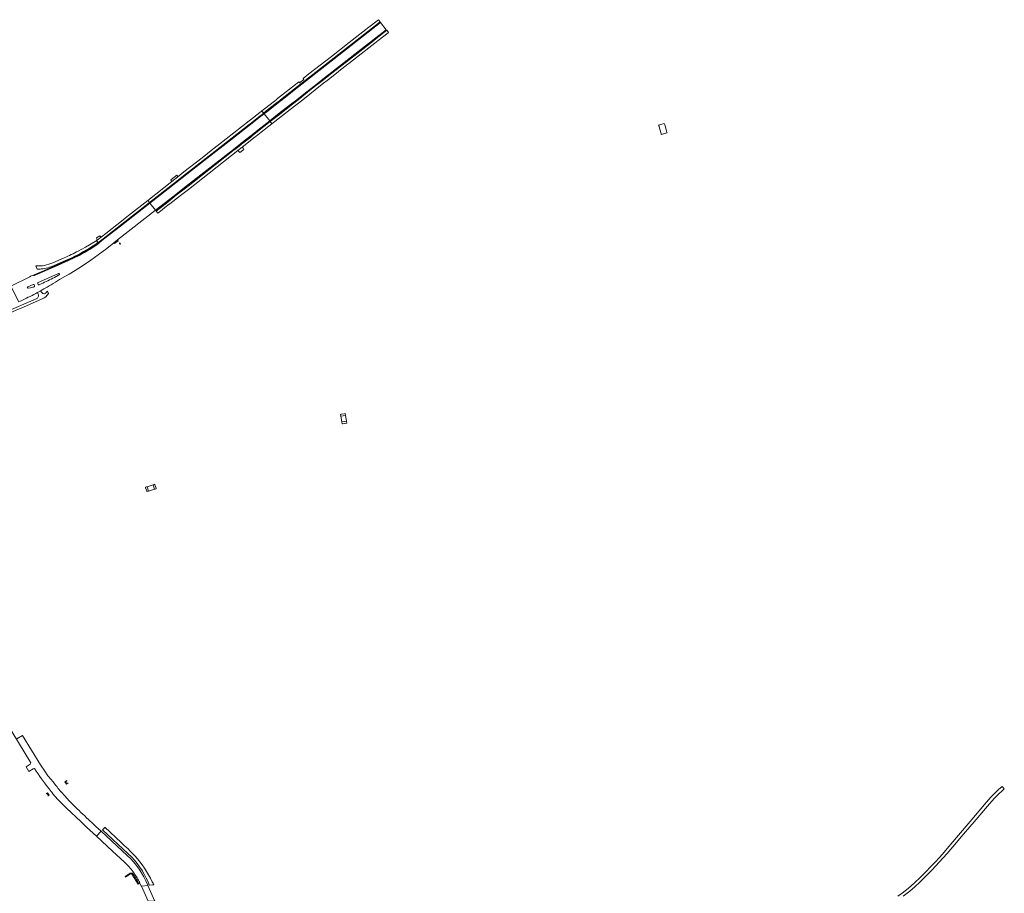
# Model space of a CAD drawing. Extents: x 146402 to 164798, y 455483 to 464134.
# Tile 523 of 575: x 157579 to 158394, y 463344 to 464066. Entities that reach past the tile are written whole.
import ezdxf

# ---------------------------------------------------------------- set-up
doc = ezdxf.new("R2010")
doc.units = 0
doc.header["$LTSCALE"] = 0.2
for name, color, linetype, lineweight in [('B-XX-VH-VERHARDING_ASFALT-GV', 252, 'CONTINUOUS', 18), ('B-XX-VH-VERHARDING_BETON-GV', 252, 'CONTINUOUS', 18), ('B-XX-VH-VERHARDING_BETONSTRAATSTEEN-GV', 252, 'CONTINUOUS', 18), ('B-XX-VH-VERHARDING_OPEN-GV', 252, 'CONTINUOUS', 18), ('B-XX-VH-VERHARDING_STRAATBAKSTEEN-GV', 252, 'CONTINUOUS', 18), ('B-XX-VH-VERHARDING_TEGEL-GV', 252, 'CONTINUOUS', 18)]:
    doc.layers.add(name, color=color, linetype=linetype, lineweight=lineweight)

msp = doc.modelspace()

# ---------------------------------------------------------------- linework, layer by layer
at = {"layer": 'B-XX-VH-VERHARDING_ASFALT-GV'}
for points in [[(157781.719, 463992.394), (157779.587, 463990.717), (157780.984, 463988.942), (157782.595, 463990.227), (157783.204, 463990.713), (157791.404, 463997.141), (157793.994, 463999.171), (157795.051, 464000), (157806.569, 464008.984), (157821.714, 464020.859), (157851.956, 464044.418), (157877.341, 464064.359), (157875.923, 464066.176), (157866.809, 464059.053), (157865.431, 464057.974), (157851.865, 464047.347), (157837.106, 464035.786), (157818.407, 464021.259), (157813.677, 464017.524), (157814.226, 464016.787), (157810.554, 464013.924), (157810.05, 464014.661), (157807.302, 464012.492), (157792.592, 464000.947), (157791.388, 464000), (157790.005, 463998.912)], [(157830.068, 464017.039), (157832.705, 464019.091), (157835.005, 464020.881), (157850.172, 464032.646), (157867.754, 464046.452), (157868.48, 464047.022), (157871.433, 464049.34), (157871.438, 464049.334), (157873.77, 464051.157), (157873.765, 464051.164), (157882.39, 464057.897), (157877.722, 464063.872), (157863.676, 464052.821), (157822.713, 464020.738), (157806.354, 464007.954), (157796.23, 464000), (157794.45, 463998.594), (157791.868, 463996.554), (157783.267, 463989.76), (157782.899, 463989.472), (157781.455, 463988.342), (157786.045, 463982.503), (157792.544, 463987.627), (157804.3, 463996.821), (157808.414, 464000), (157814.204, 464004.619), (157825.165, 464013.201)], [(157793.035, 463986.997), (157804.781, 463996.201), (157804.3, 463996.821), (157792.544, 463987.627)], [(157731.102, 463949.79), (157740.988, 463957.526), (157769.027, 463979.415), (157769.788, 463980.009), (157778.09, 463986.633), (157779.648, 463987.876), (157780.984, 463988.942), (157779.587, 463990.717), (157778.937, 463990.205), (157774.319, 463986.573), (157773.716, 463986.103), (157769.06, 463982.469), (157743.615, 463962.614), (157739.012, 463959.022), (157730.054, 463952.031), (157714.991, 463940.226), (157710.046, 463936.293), (157705.112, 463932.375), (157685.135, 463916.698), (157686.52, 463914.935), (157708.185, 463931.849), (157717.123, 463938.847)], [(157786.045, 463982.503), (157781.455, 463988.342), (157780.049, 463987.242), (157778.494, 463986.025), (157769.118, 463978.686), (157755.989, 463968.41), (157741.353, 463957.06), (157731.434, 463949.367), (157717.537, 463938.466), (157708.417, 463931.298), (157686.917, 463914.429), (157691.558, 463908.528), (157705.748, 463919.644), (157707.112, 463920.707), (157717.989, 463929.179), (157752.342, 463955.926), (157754.637, 463957.733), (157757.791, 463960.219), (157761.684, 463963.288), (157762.49, 463963.925), (157770.573, 463970.3), (157778.627, 463976.652)], [(157778.722, 463975.782), (157778.627, 463976.652), (157770.573, 463970.3), (157771.593, 463970.133)], [(157758.201, 463959.676), (157757.791, 463960.219), (157754.637, 463957.733), (157755.593, 463957.643)], [(157757.791, 463960.219), (157758.201, 463959.676), (157762.107, 463962.721), (157762.659, 463963.151), (157762.49, 463963.925), (157761.684, 463963.288)], [(157764.741, 463958.912), (157764.056, 463959.807), (157763.279, 463960.8), (157759.69, 463957.993), (157760.464, 463957.175), (157761.263, 463956.249)], [(157741.353, 463957.06), (157740.988, 463957.526), (157731.102, 463949.79), (157731.434, 463949.367)], [(157717.123, 463938.847), (157708.185, 463931.849), (157708.417, 463931.298), (157717.537, 463938.466)], [(157707.553, 463920.125), (157718.455, 463928.578), (157717.989, 463929.179), (157707.112, 463920.707)], [(157669.115, 463904.127), (157666.572, 463902.131), (157664.698, 463900.64), (157650.336, 463889.214), (157646.952, 463886.613), (157643.242, 463883.773), (157642.829, 463883.474), (157643.806, 463881.933), (157642.752, 463881.257), (157642.987, 463881.009), (157648.257, 463884.938), (157663.733, 463897.001), (157683.887, 463912.879), (157686.52, 463914.935), (157685.135, 463916.698)], [(157648.257, 463884.938), (157642.987, 463881.009), (157643.386, 463880.589), (157648.525, 463884.594)], [(157660.223, 463883.98), (157657.097, 463881.527), (157657.642, 463881.055), (157660.585, 463883.338)], [(157845.365, 463739.786), (157845.138, 463739.745), (157844.542, 463739.611), (157844.826, 463738.192), (157848.638, 463738.833), (157848.365, 463740.332), (157847.528, 463740.174)], [(157849.538, 463734.099), (157848.638, 463738.833), (157844.826, 463738.192), (157845.715, 463733.447)], [(157849.683, 463732.422), (157849.85, 463732.459), (157849.538, 463734.099), (157845.715, 463733.447), (157846.033, 463731.763), (157846.211, 463731.792)], [(157685.843, 463676.269), (157684.701, 463679.867), (157684.019, 463679.646), (157683.266, 463679.402), (157683.376, 463679.027), (157684.25, 463676.305), (157684.398, 463675.814)], [(157684.701, 463679.867), (157685.843, 463676.269), (157690.65, 463677.754), (157689.499, 463681.375)], [(157690.65, 463677.754), (157691.158, 463677.917), (157692.072, 463678.212), (157691.966, 463678.569), (157691.079, 463681.359), (157690.899, 463681.873), (157690.309, 463681.663), (157689.499, 463681.375)]]:
    msp.add_lwpolyline(points, close=True, dxfattribs=at)
for points in [[(157608.707, 463849.045), (157610.405, 463850.121), (157612.112, 463851.151), (157616.486, 463853.61), (157616.424, 463853.795), (157620.001, 463855.783), (157624.966, 463858.763), (157631.143, 463862.654), (157638.062, 463867.233), (157644.182, 463871.736), (157651.273, 463876.954), (157657.097, 463881.527), (157660.223, 463883.98), (157691.558, 463908.528), (157686.917, 463914.429), (157662.459, 463895.24), (157648.525, 463884.594), (157643.063, 463879.852), (157642.976, 463879.983), (157637.082, 463876.143)], [(157637.082, 463876.143), (157642.976, 463879.983), (157643.063, 463879.852), (157648.525, 463884.594), (157643.386, 463880.589), (157632.943, 463874.188), (157627.491, 463871.156), (157621.244, 463868.307), (157613.067, 463864.571), (157601.49, 463859.609), (157595.088, 463856.822), (157591.077, 463855.076), (157590.721, 463854.966)], [(157636.86, 463877.185), (157642.906, 463880.97), (157642.987, 463881.009), (157642.752, 463881.257), (157643.806, 463881.933), (157642.829, 463883.474), (157642.706, 463883.385), (157642.447, 463883.228), (157641.57, 463882.696), (157633.605, 463878.118), (157627.649, 463874.776)], [(157617.069, 463865.821), (157610.403, 463862.914), (157592.502, 463855.194), (157591.373, 463854.68)], [(157591.373, 463854.68), (157592.502, 463855.194), (157610.403, 463862.914), (157617.069, 463865.821)], [(157592.469, 463862.469), (157593.665, 463859.888)], [(157615.959, 463869.198), (157606.611, 463865.116)], [(157607.595, 463862.787), (157617.094, 463866.944)], [(157590.721, 463854.966), (157588.052, 463854.145)], [(157594.346, 463848.851), (157610.755, 463855.97)], [(157611.836, 463855.07), (157611.337, 463854.8), (157607.867, 463852.926)], [(157610.755, 463855.97), (157611.268, 463856.193)], [(157611.954, 463855.934), (157612.04, 463855.799)], [(157587.578, 463853.569), (157571.829, 463845.684), (157578.342, 463832.744), (157578.377, 463832.675), (157579.973, 463833.446)], [(157585.786, 463845.149), (157590.439, 463847.093)], [(157591.121, 463846.785), (157591.444, 463845.932)], [(157594.456, 463847.256), (157594.089, 463848.168)], [(157597.009, 463847.71), (157595.151, 463846.913)], [(157585.853, 463844.071), (157585.471, 463844.495)], [(157591.116, 463845.262), (157590.482, 463845.025), (157590.089, 463844.921), (157589.115, 463844.656), (157588.118, 463844.423), (157586.156, 463844.023)], [(157592.533, 463839.728), (157593.359, 463840.158), (157593.378, 463840.169), (157596.918, 463842.118), (157598.358, 463842.876), (157599.196, 463843.405), (157601.826, 463844.898)], [(157562.266, 463494.071), (157588.359, 463451.496), (157587.926, 463450.367), (157584.565, 463448.045), (157586.834, 463444.306), (157590.395, 463446.582), (157591.478, 463446.632)], [(157605.317, 463437.524), (157605.18, 463437.522), (157602.437, 463440.599), (157599.848, 463444.569), (157596.366, 463449.86), (157581.573, 463474.154), (157576.713, 463471.208)], [(157603.618, 463429.826), (157605.242, 463427.77), (157605.962, 463426.801)], [(157606.269, 463426.291), (157606.444, 463426.092), (157610.757, 463421.199), (157612.566, 463419.239), (157615.631, 463416.138), (157615.73, 463416.071)], [(157613.501, 463427.435), (157613.397, 463427.484)], [(157620.149, 463420.001), (157616.4, 463424.146), (157613.501, 463427.435)], [(157615.999, 463415.86), (157616.364, 463415.512), (157617.86, 463414.051), (157629.72, 463402.851), (157634.557, 463398.336), (157642.745, 463390.705), (157646.549, 463394.792), (157642.272, 463398.773), (157641.545, 463399.45)], [(157663.061, 463385.61), (157649.639, 463398.101), (157649.607, 463398.066), (157647.704, 463396.032), (157647.69, 463396.017), (157669.03, 463376.069)], [(157667.995, 463374.827), (157646.549, 463394.792), (157642.745, 463390.705), (157655.878, 463378.464), (157665.855, 463369.153), (157666.763, 463368.303)], [(157672.568, 463360.099), (157670.619, 463360.124), (157666.398, 463357.343), (157666.816, 463356.731), (157670.972, 463359.481), (157671.57, 463359.582), (157672.068, 463359.464), (157677.317, 463351.139), (157678.14, 463351.502), (157678.669, 463351.735), (157679.738, 463349.666), (157679.932, 463349.29), (157685.103, 463349.971), (157685.231, 463349.988), (157685.131, 463350.239)], [(157678.464, 463352.377), (157677.89, 463352.073), (157677.539, 463351.887)], [(157685.347, 463352.884), (157686.278, 463350.568), (157686.447, 463350.148)], [(157686.447, 463350.148), (157689.164, 463350.506), (157690.163, 463350.638), (157689.581, 463351.943), (157689.228, 463352.273), (157688.824, 463353.121)]]:
    msp.add_lwpolyline(points, dxfattribs=at)
for points in [[(157627.649, 463874.776, -0.0212036), (157615.959, 463869.198)], [(157617.094, 463866.944, 0.0386157), (157636.86, 463877.185)], [(157637.082, 463876.143, -0.0316478), (157625.246, 463869.61)], [(157625.246, 463869.61, 0.0316478), (157637.082, 463876.143)], [(157606.611, 463865.116, -0.1171669), (157592.469, 463862.469)], [(157597.012, 463860.002, 0.0770225), (157607.595, 463862.787)], [(157625.246, 463869.61, -0.0106716), (157617.069, 463865.821)], [(157617.069, 463865.821, 0.0106716), (157625.246, 463869.61)], [(157588.052, 463854.145, -0.3923789), (157587.578, 463853.569)], [(157591.373, 463854.68, -0.3961732), (157590.721, 463854.966)], [(157590.721, 463854.966, 0.3961732), (157591.373, 463854.68)], [(157593.665, 463859.888, 0.0233079), (157597.012, 463860.002)], [(157611.268, 463856.193, -0.4328807), (157611.954, 463855.934)], [(157612.04, 463855.799, -0.386862), (157611.836, 463855.07)], [(157590.439, 463847.093, -0.398366), (157591.121, 463846.785)], [(157591.444, 463845.932, -0.3884822), (157591.116, 463845.262)], [(157594.089, 463848.168, -0.4258214), (157594.346, 463848.851)], [(157595.151, 463846.913, -0.3837325), (157594.456, 463847.256)], [(157607.867, 463852.926, -0.0207938), (157597.009, 463847.71)], [(157601.826, 463844.898, 0.0054222), (157608.707, 463849.045)], [(157579.973, 463833.446, 0.009872), (157592.533, 463839.728)], [(157585.471, 463844.495, -0.3992554), (157585.786, 463845.149)], [(157586.156, 463844.023, -0.3628198), (157585.853, 463844.071)], [(157591.478, 463446.632, 0.0255687), (157603.618, 463429.826)], [(157610.055, 463431.572, -0.0117835), (157605.317, 463437.524)], [(157613.31, 463427.544, -0.0072682), (157610.055, 463431.572)], [(157605.962, 463426.801, -0.02852), (157606.269, 463426.291)], [(157613.397, 463427.484, -0.0472739), (157613.31, 463427.544)], [(157615.73, 463416.071, -0.0251365), (157615.999, 463415.86)], [(157623.784, 463416.284, -0.008432), (157620.149, 463420.001)], [(157636.014, 463404.598, -0.004599), (157623.784, 463416.284)], [(157641.545, 463399.45, -0.0021543), (157636.014, 463404.598)], [(157674.441, 463374.554, 0.0130147), (157663.061, 463385.61)], [(157685.131, 463350.239, 0.117349), (157667.995, 463374.827)], [(157669.03, 463376.069, -0.1069296), (157685.347, 463352.884)], [(157688.824, 463353.121, 0.0756137), (157674.441, 463374.554)], [(157666.763, 463368.303, -0.0678686), (157673.873, 463360.046)], [(157677.539, 463351.887, 0.0314971), (157672.568, 463360.099)], [(157673.873, 463360.046, -0.0293564), (157678.464, 463352.377)]]:
    msp.add_lwpolyline(points, format="xyb", dxfattribs=at)
at = {"layer": 'B-XX-VH-VERHARDING_BETON-GV'}
for points in [[(157661.853, 463881.516), (157661.677, 463881.338), (157662.29, 463880.478), (157662.498, 463880.638)], [(157618.056, 463436.802), (157616.521, 463435.785), (157617.839, 463433.777), (157619.395, 463434.757), (157619.387, 463434.991), (157618.07, 463434.179), (157616.996, 463435.853), (157618.188, 463436.62)], [(157602.48, 463424.189), (157602.621, 463424.033), (157603.496, 463424.592), (157602.216, 463426.621), (157600.99, 463425.836), (157601.131, 463425.679), (157601.946, 463426.188), (157603.027, 463424.538)], [(157685.542, 463337.002), (157690.93, 463337.37), (157690.806, 463337.608), (157685.231, 463349.988), (157685.103, 463349.971), (157679.932, 463349.29)]]:
    msp.add_lwpolyline(points, close=True, dxfattribs=at)
at = {"layer": 'B-XX-VH-VERHARDING_BETONSTRAATSTEEN-GV'}
msp.add_lwpolyline([(157709.117, 463937.471), (157704.191, 463933.589), (157704.373, 463933.348), (157704.575, 463933.082), (157705.112, 463932.375), (157710.046, 463936.293), (157709.621, 463936.832)], close=True, dxfattribs=at)
msp.add_lwpolyline([(158310.07, 463341.002), (158315.622, 463345.302), (158319.751, 463348.851), (158323.947, 463352.764), (158329.138, 463357.855), (158334.054, 463362.909), (158339.945, 463369.244), (158346.511, 463376.558), (158354.167, 463385.557), (158358.152, 463390.245), (158368.722, 463402.696), (158379.781, 463415.704), (158385.243, 463421.879), (158388.906, 463425.551), (158391.939, 463428.382), (158393.754, 463429.796), (158391.891, 463431.736), (158389.054, 463429.442), (158385.629, 463426.184), (158382.969, 463423.221), (158378.769, 463418.543), (158365.645, 463402.939), (158355.862, 463391.494), (158346.5, 463380.468), (158342.643, 463375.978), (158339.887, 463372.952), (158336.807, 463369.66), (158333.36, 463365.955), (158328.643, 463361.125), (158324.198, 463356.604), (158319.51, 463352.16), (158314.172, 463347.43), (158309.276, 463343.711), (158305.605, 463341.25)], dxfattribs=at)
at = {"layer": 'B-XX-VH-VERHARDING_OPEN-GV'}
msp.add_lwpolyline([(158109.585, 463972.782), (158109.755, 463972.148), (158109.934, 463971.241), (158114.7, 463972.602), (158114.398, 463973.555), (158114.181, 463974.363), (158113.116, 463978.335), (158112.915, 463979.083), (158112.48, 463980.414), (158107.722, 463979.045), (158108.146, 463978.146), (158108.313, 463977.524)], close=True, dxfattribs=at)
at = {"layer": 'B-XX-VH-VERHARDING_STRAATBAKSTEEN-GV'}
for points in [[(157645.455, 463887.458), (157642.698, 463885.639)], [(157642.911, 463884.753), (157643.242, 463883.773), (157646.952, 463886.613), (157646.386, 463886.938), (157646.148, 463886.788)]]:
    msp.add_lwpolyline(points, dxfattribs=at)
for points in [[(157646.148, 463886.788, -0.1489559), (157645.455, 463887.458)], [(157642.698, 463885.639, -0.1815347), (157642.911, 463884.753)]]:
    msp.add_lwpolyline(points, format="xyb", dxfattribs=at)
at = {"layer": 'B-XX-VH-VERHARDING_TEGEL-GV'}
for points in [[(157884.223, 464055.542), (157882.793, 464057.382), (157874.184, 464050.636), (157871.848, 464048.808), (157858.131, 464037.968), (157846.012, 464028.588), (157835.016, 464019.994), (157833.152, 464018.537), (157830.508, 464016.486), (157826.006, 464012.996), (157820.329, 464008.594), (157809.462, 464000), (157804.781, 463996.201), (157793.035, 463986.997), (157786.507, 463981.912), (157787.904, 463980.133), (157796.522, 463986.921), (157802.99, 463991.983), (157813.324, 464000), (157829.527, 464012.756), (157834.643, 464016.733), (157842.734, 464023.086), (157843.307, 464023.536), (157850.678, 464029.322), (157851.346, 464029.847), (157859.208, 464036.019), (157873.037, 464046.791), (157875.721, 464048.89), (157883.929, 464055.31)], [(157779.086, 463973.187), (157787.904, 463980.133), (157786.507, 463981.912), (157783.63, 463979.671), (157778.722, 463975.782), (157771.593, 463970.133), (157770.274, 463969.087), (157762.659, 463963.151), (157762.107, 463962.721), (157758.201, 463959.676), (157755.593, 463957.643), (157740.888, 463946.181), (157718.455, 463928.578), (157707.553, 463920.125), (157702.089, 463915.523), (157695.795, 463910.552), (157692.167, 463907.753), (157693.412, 463906.174), (157693.465, 463906.215), (157696.967, 463908.824), (157699.311, 463910.792), (157699.356, 463910.731), (157702.939, 463913.478), (157703.048, 463913.568), (157703.363, 463913.826), (157712.082, 463920.608), (157718.703, 463925.809), (157759.69, 463957.993), (157763.279, 463960.8), (157774.08, 463969.248), (157774.884, 463969.877)], [(157707.553, 463920.125), (157707.112, 463920.707), (157705.748, 463919.644), (157706.717, 463919.48), (157698.619, 463913.2), (157691.997, 463907.969), (157692.167, 463907.753), (157695.795, 463910.552), (157702.089, 463915.523)]]:
    msp.add_lwpolyline(points, close=True, dxfattribs=at)
for points in [[(157596.918, 463842.118), (157593.378, 463840.169)], [(157594.674, 463838.456), (157594.709, 463837.459), (157594.608, 463837.456)], [(157598.508, 463839.686), (157598.407, 463839.631), (157597.697, 463840.165)], [(157603.093, 463839.56), (157602.116, 463841.669), (157600.912, 463840.148)], [(157593.275, 463835.467), (157592.356, 463835.056), (157566.674, 463823.921), (157561.251, 463821.382), (157539.817, 463811.358), (157514.966, 463799.739), (157499.422, 463792.109), (157499.233, 463792.588), (157498.317, 463792.155), (157499.441, 463789.648), (157500.25, 463790.012), (157500.169, 463790.21), (157502.726, 463791.472), (157515.409, 463797.734), (157566.266, 463821.577), (157566.283, 463821.502), (157567.821, 463822.187), (157569.053, 463822.736), (157570.302, 463823.28), (157570.736, 463823.47), (157573.309, 463824.592), (157576.373, 463825.928)], [(157576.373, 463825.928), (157582.297, 463828.492), (157597.849, 463835.236)]]:
    msp.add_lwpolyline(points, dxfattribs=at)
for points in [[(157593.378, 463840.169, -0.4008523), (157594.062, 463839.971)], [(157594.062, 463839.971, -0.0804631), (157594.674, 463838.456)], [(157596.749, 463841.425, -0.4342093), (157596.918, 463842.118)], [(157597.697, 463840.165, -0.0969053), (157596.749, 463841.425)], [(157597.849, 463835.236, 0.1521739), (157603.093, 463839.56)], [(157600.912, 463840.148, -0.343537), (157598.508, 463839.686)], [(157594.608, 463837.456, -0.2528668), (157593.275, 463835.467)]]:
    msp.add_lwpolyline(points, format="xyb", dxfattribs=at)

doc.saveas('drawing.dxf')
